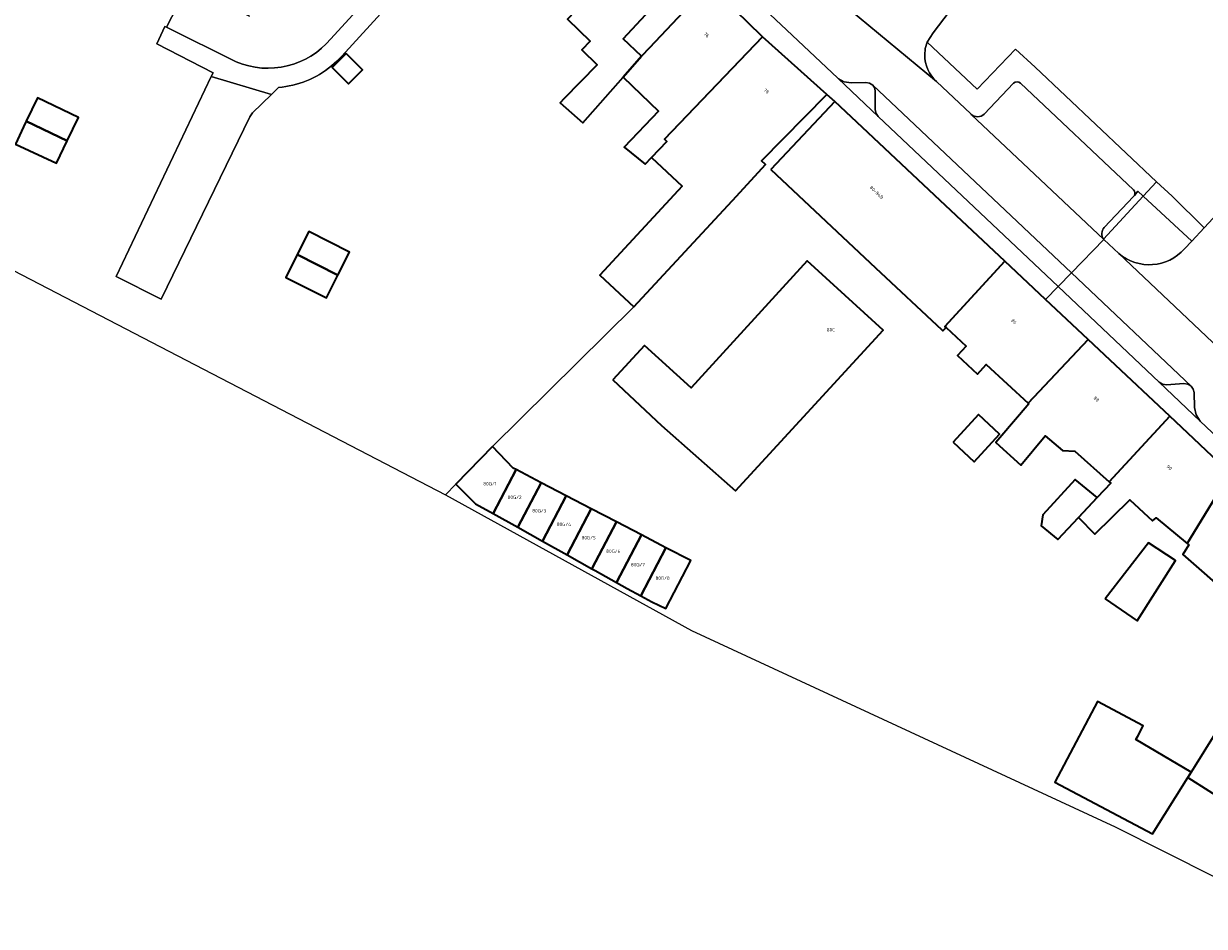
# Model space of a CAD drawing. Header units: metres. Extents: x 197700 to 204338, y 317132 to 325229.
# Tile 585 of 656: x 203098 to 203223, y 317730 to 317825. Entities that reach past the tile are written whole.
import ezdxf
from ezdxf.enums import TextEntityAlignment as Align

# ---------------------------------------------------------------- set-up
doc = ezdxf.new("R2010")
doc.units = ezdxf.units.M
for name, color, linetype, lineweight in [('B-WE-GR-BEPLANTING_CULTUUR_HEESTERS-GV', 90, 'Continuous', 18), ('B-WE-OG-BEBOUWING-GV', 7, 'Continuous', 35), ('B-WE-OG-BEBOUWING-T18', 10, 'Continuous', 18), ('B-WE-OG-TERREIN_CULTUURSCHEIDING-GV', 7, 'Continuous', 18), ('B-WE-OG-TERREIN_ERF-GV', 7, 'Continuous', 18), ('B-WE-VH-VERHARDING_ASFALT-GV', 252, 'Continuous', 18), ('B-WE-VH-VERHARDING_BETONSTRAATSTEEN-GV', 252, 'Continuous', 18), ('B-WE-VH-VERHARDING_OPEN-GV', 252, 'Continuous', 18), ('B-WE-VH-VERHARDING_STRAATBAKSTEEN-GV', 252, 'Continuous', 18), ('B-WE-VH-VERHARDING_TEGEL-GV', 252, 'Continuous', 18)]:
    doc.layers.add(name, color=color, linetype=linetype, lineweight=lineweight)
doc.styles.add('NLCS-ISO-M200-T18', font='NLCS-ISO.ttf', dxfattribs={"height": 0.36})

msp = doc.modelspace()

# ---------------------------------------------------------------- linework, layer by layer
at = {"layer": 'B-WE-GR-BEPLANTING_CULTUUR_HEESTERS-GV'}
for points in [[(203188.651, 317815.373), (203188.423, 317815.696), (203188.333, 317816.082), (203188.342, 317817.974), (203188.277, 317818.358), (203188.08, 317818.695), (203187.735, 317818.912), (203187.335, 317818.982), (203185.772, 317818.951), (203185.042, 317819.04), (203184.409, 317819.413)], [(203222.698, 317783.157), (203222.263, 317783.812), (203222.101, 317784.583), (203222.071, 317786.168), (203221.968, 317786.541), (203221.736, 317786.851), (203221.368, 317787.045), (203220.96, 317787.123), (203219.123, 317786.985), (203218.713, 317787.053), (203218.358, 317787.27)]]:
    msp.add_lwpolyline(points, close=True, dxfattribs=at)
at = {"layer": 'B-WE-OG-BEBOUWING-GV'}
for points in [[(203161.385, 317831.547), (203155.794, 317825.658), (203158.203, 317823.355), (203157.32, 317822.438), (203158.94, 317820.838), (203155.4, 317817.253), (203155.029, 317816.812), (203157.426, 317814.708), (203161.674, 317819.531), (203163.628, 317821.749), (203161.662, 317823.594), (203165.488, 317827.673)], [(203164.668, 317811.026), (203166.299, 317812.729), (203166.044, 317812.965), (203176.42, 317823.808), (203176.347, 317823.873), (203170.755, 317829.347), (203169.232, 317827.723), (203164.45, 317822.625), (203163.628, 317821.749), (203161.674, 317819.531), (203165.409, 317815.956), (203161.793, 317812.143), (203163.998, 317810.327)], [(203164.668, 317811.026), (203167.926, 317808.008), (203159.195, 317798.582), (203162.801, 317795.241), (203173.649, 317806.936), (203176.715, 317810.305), (203176.321, 317810.675), (203183.208, 317817.715), (203176.42, 317823.808), (203166.044, 317812.965), (203166.299, 317812.729)], [(203132.391, 317822.047), (203130.908, 317820.575), (203132.642, 317818.827), (203134.126, 317820.3)], [(203098.558, 317814.898), (203102.899, 317812.802), (203104.084, 317815.255), (203099.743, 317817.352)], [(203177.298, 317809.757), (203188.374, 317799.375), (203195.368, 317792.82), (203195.49, 317792.705), (203195.819, 317793.056), (203195.693, 317793.172), (203202.049, 317800.067), (203195.204, 317806.507), (203184.069, 317816.966)], [(203102.899, 317812.802), (203098.558, 317814.898), (203098.269, 317814.299), (203098.282, 317814.293), (203097.422, 317812.438), (203101.754, 317810.43)], [(203131.52, 317798.598), (203132.745, 317801.018), (203128.446, 317803.196), (203127.22, 317800.777)], [(203131.52, 317798.598), (203127.22, 317800.777), (203125.995, 317798.358), (203130.295, 317796.18)], [(203160.57, 317787.51), (203165.739, 317782.704), (203173.568, 317775.791), (203189.162, 317792.787), (203181.128, 317800.114), (203168.857, 317786.66), (203163.925, 317791.158)], [(203210.845, 317791.792), (203206.342, 317796.028), (203202.049, 317800.067), (203195.693, 317793.172), (203195.819, 317793.056), (203197.96, 317791.084), (203197.033, 317790.099), (203199.139, 317788.117), (203200.076, 317789.135), (203204.495, 317785.065)], [(203219.484, 317783.667), (203213.187, 317789.591), (203210.845, 317791.792), (203204.495, 317785.065), (203204.591, 317784.977), (203203.589, 317783.808), (203201.099, 317780.903), (203203.74, 317778.492), (203206.289, 317781.577), (203208.137, 317780.051), (203209.424, 317779.956), (203213.085, 317776.728)], [(203196.56, 317780.917), (203198.809, 317778.856), (203201.484, 317781.775), (203199.235, 317783.836)], [(203225.874, 317777.655), (203219.484, 317783.667), (203213.085, 317776.728), (203213.237, 317776.594), (203211.811, 317775.078), (203209.835, 317772.939), (203211.568, 317771.207), (203215.245, 317774.831), (203217.658, 317772.588), (203218.031, 317772.926), (203221.302, 317770.204)], [(203150.35, 317778.015), (203150.045, 317778.174), (203147.866, 317780.452), (203143.968, 317776.474), (203146.074, 317774.411), (203147.931, 317773.374)], [(203150.35, 317778.015), (203147.931, 317773.374), (203150.542, 317771.915), (203153.001, 317776.633)], [(203230.784, 317760.346), (203233.441, 317764.593), (203235.809, 317768.308), (203225.874, 317777.655), (203221.302, 317770.204), (203221.483, 317770.054), (203220.852, 317769.047)], [(203153.154, 317770.455), (203153.154, 317770.456), (203155.653, 317775.251), (203153.001, 317776.633), (203150.542, 317771.915)], [(203211.811, 317775.078), (203209.477, 317776.981), (203206.063, 317773.243), (203205.894, 317772.075), (203207.652, 317770.636), (203209.835, 317772.939)], [(203153.154, 317770.456), (203155.767, 317768.996), (203158.305, 317773.869), (203155.653, 317775.251)], [(203158.305, 317773.869), (203155.767, 317768.996), (203158.377, 317767.538), (203160.956, 317772.488)], [(203158.377, 317767.538), (203158.731, 317767.34), (203160.988, 317766.079), (203163.608, 317771.106), (203160.956, 317772.488)], [(203162.099, 317765.459), (203163.549, 317764.675), (203166.197, 317769.757), (203163.608, 317771.106), (203160.988, 317766.079)], [(203212.655, 317764.36), (203216.043, 317762.032), (203220.098, 317768.406), (203217.224, 317770.263)], [(203168.816, 317768.391), (203166.197, 317769.757), (203163.549, 317764.675), (203164.718, 317764.043), (203166.183, 317763.34)], [(203245.599, 317759.242), (203245.507, 317759.329), (203235.809, 317768.308), (203233.441, 317764.593), (203230.784, 317760.346), (203230.875, 317760.266), (203229.017, 317757.684), (203222.094, 317746.562), (203221.742, 317746.002), (203221.389, 317745.441), (203225.817, 317742.617), (203231.021, 317750.777), (203236.222, 317747.653), (203236.551, 317747.477), (203238.927, 317751.904)], [(203221.742, 317746.002), (203215.905, 317749.484), (203216.091, 317749.836), (203216.671, 317750.932), (203211.823, 317753.497), (203207.306, 317744.959), (203217.642, 317739.481), (203221.389, 317745.441)]]:
    msp.add_lwpolyline(points, close=True, dxfattribs=at)
at = {"layer": 'B-WE-OG-TERREIN_CULTUURSCHEIDING-GV'}
for points in [[(203200.703, 317832.582), (203196.134, 317826.445), (203194.473, 317824.214), (203193.831, 317823.237), (203199.106, 317818.281), (203203.164, 317822.491), (203205.256, 317820.583), (203218.091, 317808.47), (203219.717, 317806.935), (203223.117, 317803.595), (203224.081, 317804.624), (203226.127, 317806.807)], [(203221.032, 317801.371), (203221.804, 317802.194), (203216.65, 317806.964), (203212.486, 317802.389)], [(203212.486, 317802.389), (203212.509, 317802.358), (203214.09, 317800.887)]]:
    msp.add_lwpolyline(points, dxfattribs=at)
msp.add_lwpolyline([(203214.09, 317800.887, 0.4094107), (203221.032, 317801.371)], format="xyb", dxfattribs=at)
at = {"layer": 'B-WE-OG-TERREIN_ERF-GV'}
for points in [[(203152.111, 317843.902), (203131.92, 317821.769), (203131.401, 317821.233), (203130.846, 317820.737), (203130.826, 317820.72)], [(203125.228, 317818.443), (203124.485, 317817.711), (203122.497, 317815.752), (203122.205, 317815.354), (203112.81, 317796.051), (203108.048, 317798.459), (203118.125, 317819.596), (203118.321, 317820.006), (203112.354, 317823.056), (203113.222, 317824.905), (203113.395, 317824.84), (203115.637, 317829.247), (203122.163, 317826.004)], [(203165.488, 317827.673), (203161.662, 317823.594), (203163.628, 317821.749), (203164.45, 317822.625), (203169.232, 317827.723)], [(203089.825, 317802.888), (203142.879, 317775.363), (203143.968, 317776.474), (203147.866, 317780.452), (203162.801, 317795.241), (203159.195, 317798.582), (203167.926, 317808.008), (203164.668, 317811.026), (203163.998, 317810.327), (203161.793, 317812.143), (203165.409, 317815.956), (203161.674, 317819.531), (203157.426, 317814.708), (203155.029, 317816.812), (203155.4, 317817.253), (203158.94, 317820.838), (203157.32, 317822.438), (203158.203, 317823.355), (203155.794, 317825.658)], [(203230.784, 317760.346), (203220.852, 317769.047), (203221.483, 317770.054), (203221.302, 317770.204), (203218.031, 317772.926), (203217.658, 317772.588), (203215.245, 317774.831), (203211.568, 317771.207), (203209.835, 317772.939), (203207.652, 317770.636), (203205.894, 317772.075), (203206.063, 317773.243), (203209.477, 317776.981), (203211.811, 317775.078), (203213.237, 317776.594), (203213.085, 317776.728), (203209.424, 317779.956), (203208.137, 317780.051), (203206.289, 317781.577), (203203.74, 317778.492), (203201.099, 317780.903), (203203.589, 317783.808), (203204.591, 317784.977), (203204.495, 317785.065), (203200.076, 317789.135), (203199.139, 317788.117), (203197.033, 317790.099), (203197.96, 317791.084), (203195.819, 317793.056), (203195.49, 317792.705), (203195.368, 317792.82), (203188.374, 317799.375), (203177.298, 317809.757), (203184.069, 317816.966), (203183.208, 317817.715), (203176.321, 317810.675), (203176.715, 317810.305), (203173.649, 317806.936), (203162.801, 317795.241), (203147.866, 317780.452), (203150.045, 317778.174), (203150.35, 317778.015), (203153.001, 317776.633), (203155.653, 317775.251), (203158.305, 317773.869), (203160.956, 317772.488), (203163.608, 317771.106), (203166.197, 317769.757), (203168.816, 317768.391), (203166.183, 317763.34), (203164.718, 317764.043), (203163.549, 317764.675), (203162.099, 317765.459), (203160.988, 317766.079), (203158.731, 317767.34), (203158.377, 317767.538), (203155.767, 317768.996), (203153.154, 317770.456), (203153.154, 317770.455), (203150.542, 317771.915), (203147.931, 317773.374), (203146.074, 317774.411), (203143.968, 317776.474), (203142.879, 317775.363), (203168.913, 317761.012), (203213.716, 317740.231), (203234.631, 317729.697)], [(203225.817, 317742.617), (203221.389, 317745.441), (203217.642, 317739.481), (203207.306, 317744.959), (203211.823, 317753.497), (203216.671, 317750.932), (203216.091, 317749.836), (203215.905, 317749.484), (203221.742, 317746.002), (203222.094, 317746.562), (203229.017, 317757.684)]]:
    msp.add_lwpolyline(points, dxfattribs=at)
for points in [[(203132.391, 317822.047), (203134.126, 317820.3), (203132.642, 317818.827), (203130.908, 317820.575)], [(203102.899, 317812.802), (203101.754, 317810.43), (203097.422, 317812.438), (203098.282, 317814.293), (203098.269, 317814.299), (203098.558, 317814.898), (203099.743, 317817.352), (203104.084, 317815.255)], [(203127.22, 317800.777), (203128.446, 317803.196), (203132.745, 317801.018), (203131.52, 317798.598), (203130.295, 317796.18), (203125.995, 317798.358)], [(203181.128, 317800.114), (203189.162, 317792.787), (203173.568, 317775.791), (203165.739, 317782.704), (203160.57, 317787.51), (203163.925, 317791.158), (203168.857, 317786.66)], [(203196.56, 317780.917), (203199.235, 317783.836), (203201.484, 317781.775), (203198.809, 317778.856)], [(203212.655, 317764.36), (203217.224, 317770.263), (203220.098, 317768.406), (203216.043, 317762.032)]]:
    msp.add_lwpolyline(points, close=True, dxfattribs=at)
msp.add_lwpolyline([(203130.826, 317820.72, -0.1525654), (203125.228, 317818.443)], format="xyb", dxfattribs=at)
at = {"layer": 'B-WE-VH-VERHARDING_ASFALT-GV'}
for points in [[(203167.061, 317835.758), (203184.34, 317819.479), (203184.409, 317819.413), (203185.042, 317819.04), (203185.772, 317818.951), (203187.335, 317818.982), (203187.735, 317818.912), (203188.08, 317818.695), (203209.073, 317798.832), (203212.509, 317802.358), (203198.486, 317815.603), (203198.431, 317815.655), (203194.811, 317819.081), (203183.552, 317828.431)], [(203257.56, 317757.099), (203248.643, 317768.216), (203229.983, 317785.825), (203224.676, 317790.869), (203214.09, 317800.887), (203212.509, 317802.358), (203209.073, 317798.832), (203221.736, 317786.851)], [(203221.736, 317786.851), (203221.968, 317786.541), (203222.071, 317786.168), (203222.101, 317784.583), (203222.263, 317783.812), (203222.698, 317783.157), (203253.181, 317754.337)]]:
    msp.add_lwpolyline(points, dxfattribs=at)
at = {"layer": 'B-WE-VH-VERHARDING_BETONSTRAATSTEEN-GV'}
for points in [[(203130.761, 317823.596), (203153.499, 317848.446), (203149.803, 317851.867), (203146.874, 317848.657), (203142.094, 317843.418), (203142.675, 317842.893), (203134.801, 317834.248), (203134.246, 317834.733), (203126.802, 317826.611)], [(203193.565, 317821.879), (203193.629, 317822.571), (203193.831, 317823.237), (203194.473, 317824.214), (203196.134, 317826.445), (203190.909, 317829.971), (203188.829, 317828.3)], [(203122.163, 317826.004), (203115.637, 317829.247), (203113.395, 317824.84), (203120.759, 317821.162)], [(203183.552, 317828.431), (203194.811, 317819.081)], [(203202.961, 317818.907), (203199.861, 317815.619)], [(203215.639, 317807.614), (203203.693, 317818.886)], [(203198.486, 317815.603), (203212.509, 317802.358), (203212.486, 317802.389)], [(203212.553, 317803.638), (203215.658, 317806.903), (203215.75, 317807.028)]]:
    msp.add_lwpolyline(points, dxfattribs=at)
for points in [[(203120.759, 317821.162, 0.3307107), (203130.761, 317823.596)], [(203194.811, 317819.081, -0.2016842), (203193.565, 317821.879)], [(203203.693, 317818.886, 0.4029875), (203202.961, 317818.907)], [(203199.861, 317815.619, -0.3839906), (203198.486, 317815.603)], [(203215.75, 317807.028, 0.3429805), (203215.639, 317807.614)], [(203212.486, 317802.389, -0.3500348), (203212.553, 317803.638)]]:
    msp.add_lwpolyline(points, format="xyb", dxfattribs=at)
for points in [[(203188.08, 317818.695), (203188.277, 317818.358), (203188.342, 317817.974), (203188.333, 317816.082), (203188.423, 317815.696), (203188.651, 317815.373), (203207.665, 317797.386), (203209.073, 317798.832)], [(203207.665, 317797.386), (203218.358, 317787.27), (203218.713, 317787.053), (203219.123, 317786.985), (203220.96, 317787.123), (203221.368, 317787.045), (203221.736, 317786.851), (203209.073, 317798.832)]]:
    msp.add_lwpolyline(points, close=True, dxfattribs=at)
at = {"layer": 'B-WE-VH-VERHARDING_OPEN-GV'}
for points in [[(203216.65, 317806.964), (203216.086, 317807.486), (203215.75, 317807.028), (203215.658, 317806.903), (203212.553, 317803.638)], [(203212.486, 317802.389), (203216.65, 317806.964)]]:
    msp.add_lwpolyline(points, dxfattribs=at)
msp.add_lwpolyline([(203212.553, 317803.638, 0.3500348), (203212.486, 317802.389)], format="xyb", dxfattribs=at)
at = {"layer": 'B-WE-VH-VERHARDING_STRAATBAKSTEEN-GV'}
for points in [[(203224.719, 317798.755), (203224.968, 317799.02), (203226.44, 317800.59), (203227.354, 317801.565), (203224.081, 317804.624), (203223.117, 317803.595), (203221.804, 317802.194), (203221.032, 317801.371)], [(203214.09, 317800.887), (203224.676, 317790.869)]]:
    msp.add_lwpolyline(points, dxfattribs=at)
msp.add_lwpolyline([(203221.032, 317801.371, -0.4094107), (203214.09, 317800.887)], format="xyb", dxfattribs=at)
at = {"layer": 'B-WE-VH-VERHARDING_TEGEL-GV'}
for points in [[(203164.598, 317834.685), (203155.531, 317843.242), (203155.44, 317843.151), (203153.095, 317845.343), (203154.852, 317847.193), (203153.499, 317848.446), (203130.761, 317823.596)], [(203130.826, 317820.72), (203130.846, 317820.737), (203131.401, 317821.233), (203131.92, 317821.769), (203152.111, 317843.902), (203169.232, 317827.723), (203170.755, 317829.347), (203176.347, 317823.873), (203176.42, 317823.808), (203183.208, 317817.715), (203184.069, 317816.966), (203195.204, 317806.507), (203202.049, 317800.067), (203206.342, 317796.028), (203207.665, 317797.386), (203188.651, 317815.373), (203184.409, 317819.413), (203184.34, 317819.479)], [(203184.34, 317819.479), (203167.061, 317835.758), (203166.699, 317835.885), (203166.343, 317835.746), (203165.364, 317834.69)], [(203120.759, 317821.162), (203113.395, 317824.84), (203113.222, 317824.905), (203112.354, 317823.056), (203118.321, 317820.006), (203118.125, 317819.596), (203124.485, 317817.711), (203125.228, 317818.443)], [(203215.75, 317807.028), (203216.086, 317807.486), (203216.65, 317806.964), (203218.091, 317808.47), (203205.256, 317820.583), (203203.164, 317822.491), (203199.106, 317818.281), (203193.831, 317823.237), (203193.629, 317822.571), (203193.565, 317821.879)], [(203194.811, 317819.081), (203198.431, 317815.655), (203198.486, 317815.603)], [(203199.861, 317815.619), (203202.961, 317818.907)], [(203203.693, 317818.886), (203215.639, 317807.614)], [(203253.181, 317754.337), (203222.698, 317783.157), (203218.358, 317787.27), (203207.665, 317797.386), (203206.342, 317796.028), (203210.845, 317791.792), (203213.187, 317789.591), (203219.484, 317783.667), (203225.874, 317777.655)]]:
    msp.add_lwpolyline(points, dxfattribs=at)
for points in [[(203130.761, 317823.596, -0.3307107), (203120.759, 317821.162)], [(203193.565, 317821.879, 0.2016842), (203194.811, 317819.081)], [(203125.228, 317818.443, 0.1525654), (203130.826, 317820.72)], [(203202.961, 317818.907, -0.4029875), (203203.693, 317818.886)], [(203198.486, 317815.603, 0.3839906), (203199.861, 317815.619)], [(203215.639, 317807.614, -0.3429805), (203215.75, 317807.028)]]:
    msp.add_lwpolyline(points, format="xyb", dxfattribs=at)
for points in [[(203118.125, 317819.596), (203108.048, 317798.459), (203112.81, 317796.051), (203122.205, 317815.354), (203122.497, 317815.752), (203124.485, 317817.711)], [(203221.804, 317802.194), (203223.117, 317803.595), (203219.717, 317806.935), (203218.091, 317808.47), (203216.65, 317806.964)]]:
    msp.add_lwpolyline(points, close=True, dxfattribs=at)

# ---------------------------------------------------------------- texts
at = {"layer": 'B-WE-OG-BEBOUWING-T18', "style": 'NLCS-ISO-M200-T18'}
for s, rotation, p in [('76', 315.7, (203170.493, 317824.006)), ('78', 318.1, (203176.827, 317818.067)), ('80-84B', 316.8, (203188.473, 317807.341)), ('86', 316.8, (203202.994, 317793.686)), ('88', 316.8, (203211.717, 317785.482)), ('90', 316.8, (203219.419, 317778.236))]:
    msp.add_text(s, height=0.36, rotation=rotation, dxfattribs=at).set_placement(p, align=Align.MIDDLE)
for s, p in [('80C', (203183.635, 317792.822)), ('80G/1', (203147.583, 317776.521)), ('80G/2', (203150.191, 317775.096)), ('80G/3', (203152.801, 317773.669)), ('80G/4', (203155.41, 317772.244)), ('80G/5', (203158.018, 317770.818)), ('80G/6', (203160.627, 317769.392)), ('80G/7', (203163.236, 317767.966)), ('80G/8', (203165.845, 317766.54))]:
    msp.add_text(s, height=0.36, dxfattribs=at).set_placement(p, align=Align.MIDDLE)

doc.saveas('drawing.dxf')
